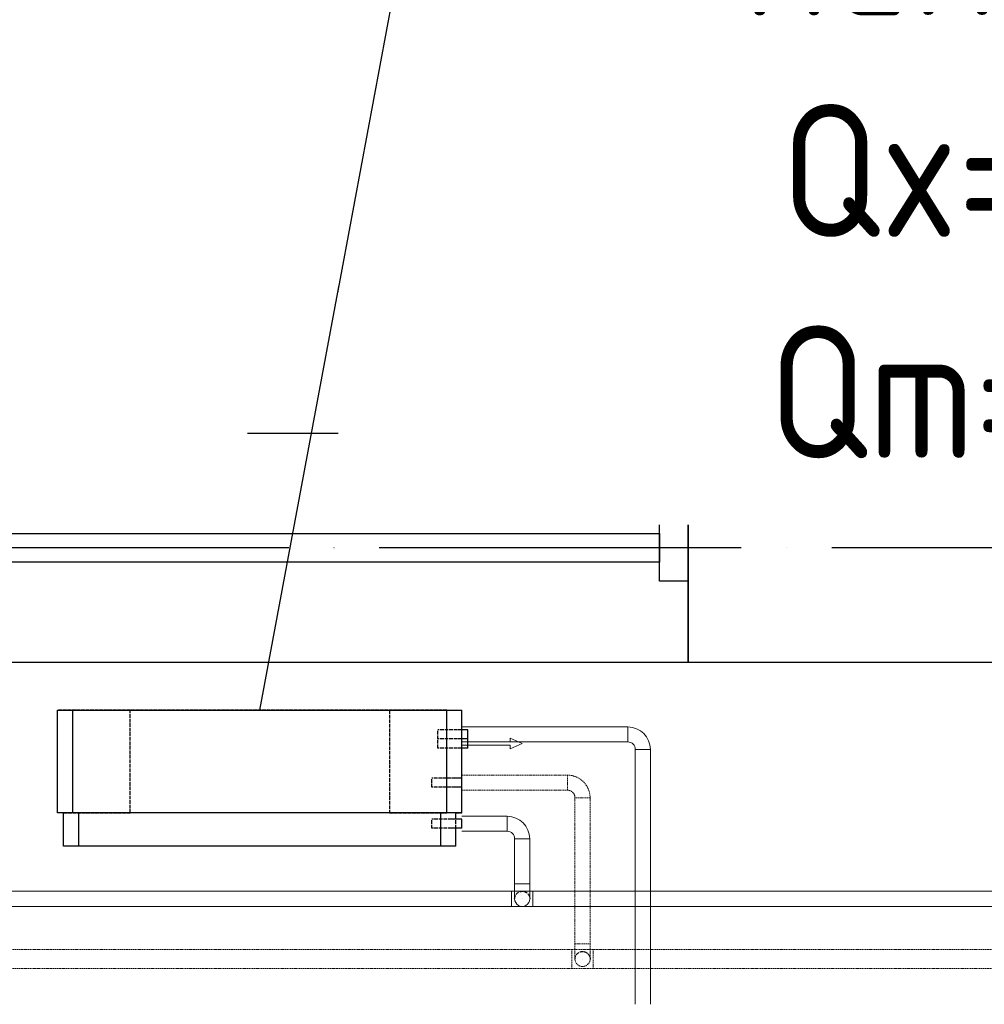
# Model space of a CAD drawing. Header units: millimetres. Extents: x 9824119 to 13672909, y -72394 to 462135.
# Tile 333 of 656: x 10177938 to 10179537, y 22569 to 24200. Entities that reach past the tile are written whole.
import ezdxf
from ezdxf import colors
from ezdxf.entities.mleader import LeaderData, LeaderLine
from ezdxf.math import Vec2, Vec3

# ---------------------------------------------------------------- set-up
doc = ezdxf.new("R2010")
doc.units = ezdxf.units.MM
for name, pattern in [('ACAD_ISO04W100', [30, 24, -3, 0, -3]), ('Hidden', [3, 2, -1]), ('UnderFloor', [7.5, 6, -1.5])]:
    doc.linetypes.add(name, pattern=pattern)
for name, color, linetype in [('MAGI_GENERAL', 7, 'Continuous'), ('PIPE-H1', 7, 'Continuous'), ('PIPE-H1-COMPONENT-', 7, 'Continuous')]:
    doc.layers.add(name, color=color, linetype=linetype)
doc.layers.add('Оси', color=1, linetype='ACAD_ISO04W100', lineweight=0)
doc.styles.add('ISOCPEUR', font='isocpeui.ttf')
doc.styles.add('СПДС', font='isocpeur.ttf')

# ---------------------------------------------------------------- blocks, each defined once
blk = doc.blocks.new('A$C20AA0F24')
at = {"color": 5}
for points in [[(-1878, 241.4), (-458, 241.4), (-458, 621.4), (-1878, 621.4)], [(-1830.5, 375.9), (-1830.5, 486.9), (-1878, 486.9), (-1878, 375.9)], [(-458, 375.9), (-458, 486.9), (-505.5, 486.9), (-505.5, 375.9)], [(-505.5, 407.7), (-505.5, 455.2), (-1830.5, 455.2), (-1830.5, 407.7)]]:
    blk.add_lwpolyline(points, close=True, dxfattribs=at)
blk = doc.blocks.new('вамвамамавмвмммм')
at = {"color": 253, "lineweight": 25}
blk.add_lwpolyline([(1596464.5, 1386564.6), (1595074.5, 1386564.6), (1595074.5, 1386944.6), (1596464.5, 1386944.6)], close=True, dxfattribs=at)
at = {"layer": 'Оси', "color": 18, "lineweight": 25, "ltscale": 25, "true_color": 0x000000}
blk.add_line((1608664.5, 1386754.6), (1571167, 1386754.6), dxfattribs=at)
at = {"color": 253, "lineweight": 25, "xscale": -1}
blk.add_blockref('A$C20AA0F24', (1593196.5, 1386323.2), dxfattribs=at)
blk = doc.blocks.new('_None')
blk = doc.blocks.new('*U3738')
at = {"layer": 'PIPE-H1', "color": 82, "linetype": 'Continuous', "lineweight": 20}
for p, q in [((10178753.3, 22755.8, 12.5), (10178788.3, 22755.8, 12.5)), ((10178753.3, 22730.8, 12.5), (10178788.3, 22730.8, 12.5))]:
    blk.add_line(p, q, dxfattribs=at)
at = {"layer": 'PIPE-H1', "color": 82, "linetype": 'Continuous', "lineweight": 20, "extrusion": (1, 0, 0)}
for centre in [(10178753.3, 22743.3, 12.5), (10178788.3, 22743.3, 12.5)]:
    blk.add_ellipse(centre, major_axis=(0, 12.5), ratio=1, start_param=0, end_param=3.141593, dxfattribs=at)
blk = doc.blocks.new('*U3739')
at = {"layer": 'PIPE-H1', "color": 82, "linetype": 'Continuous', "lineweight": 20}
for p, q in [((10178753.3, 22755.8, 12.5), (10175978.3, 22755.8, 12.5)), ((10178753.3, 22730.8, 12.5), (10175978.3, 22730.8, 12.5))]:
    blk.add_line(p, q, dxfattribs=at)
blk = doc.blocks.new('*U3740')
at = {"layer": 'PIPE-H1', "color": 7, "linetype": 'Continuous', "lineweight": -3}
for p, q in [((10178770.8, 22743.3, 285), (10178770.8, 22743.3, 284)), ((10178770.8, 22743.3, 35), (10178770.8, 22743.3, 34))]:
    blk.add_line(p, q, dxfattribs=at)
blk = doc.blocks.new('*U3741')
at = {"layer": 'PIPE-H1', "color": 82, "linetype": 'Continuous', "lineweight": 20, "extrusion": (0, 1, 0)}
blk.add_ellipse((10178770.8, 22768.3, 560), major_axis=(-12.5, 0), ratio=1, start_param=0, end_param=3.141593, dxfattribs=at)
at = {"layer": 'PIPE-H1', "color": 82, "linetype": 'Continuous', "lineweight": 20, "extrusion": (1, 0, 0)}
for centre in [(10178758.3, 22768.3, 535), (10178783.3, 22768.3, 535)]:
    blk.add_ellipse(centre, major_axis=(0, 0, 25), ratio=1, start_param=0, end_param=1.570796, dxfattribs=at)
at = {"layer": 'PIPE-H1', "color": 1, "linetype": 'UnderFloor', "lineweight": -3, "extrusion": (0, 0, -1)}
blk.add_ellipse((10178770.8, 22743.3, 535), major_axis=(-12.5, 0), ratio=1, start_param=0, end_param=3.141593, dxfattribs=at)
at = {"layer": 'PIPE-H1', "color": 82, "linetype": 'Continuous', "lineweight": 20, "extrusion": (0, 0, -1)}
blk.add_ellipse((10178770.8, 22743.3, 535), major_axis=(12.5, 0), ratio=1, start_param=0, end_param=3.141593, dxfattribs=at)
blk = doc.blocks.new('*U3742')
at = {"layer": 'PIPE-H1', "color": 82, "linetype": 'Continuous', "lineweight": 20}
for p, q in [((10178758.3, 22842.6, 560), (10178758.3, 22768.3, 560)), ((10178783.3, 22842.6, 560), (10178783.3, 22768.3, 560))]:
    blk.add_line(p, q, dxfattribs=at)
blk = doc.blocks.new('*U3743')
at = {"layer": 'PIPE-H1', "color": 82, "linetype": 'Continuous', "lineweight": 20}
for major_axis in [(37.5, 0), (12.5, 0)]:
    blk.add_ellipse((10178745.8, 22842.6, 560), major_axis=major_axis, ratio=1, start_param=0, end_param=1.570796, dxfattribs=at)
at = {"layer": 'PIPE-H1', "color": 82, "linetype": 'Continuous', "lineweight": 20, "extrusion": (-1, 0, 0)}
blk.add_ellipse((10178745.8, 22867.6, 560), major_axis=(0, -12.5), ratio=1, start_param=0, end_param=3.141593, dxfattribs=at)
at = {"layer": 'PIPE-H1', "color": 82, "linetype": 'Continuous', "lineweight": 20, "extrusion": (0, -1, 0)}
blk.add_ellipse((10178770.8, 22842.6, 560), major_axis=(12.5, 0), ratio=1, start_param=0, end_param=3.141593, dxfattribs=at)
blk = doc.blocks.new('*U3744')
at = {"layer": 'PIPE-H1', "color": 82, "linetype": 'Continuous', "lineweight": 20}
for p, q in [((10178670.8, 22880.1, 560), (10178745.8, 22880.1, 560)), ((10178670.8, 22855.1, 560), (10178745.8, 22855.1, 560))]:
    blk.add_line(p, q, dxfattribs=at)
blk = doc.blocks.new('*U3746')
at = {"layer": 'PIPE-H1', "color": 82, "linetype": 'Continuous', "lineweight": 20}
for p, q in [((10181563.3, 22755.8, 12.5), (10178788.3, 22755.8, 12.5)), ((10181563.3, 22730.8, 12.5), (10178788.3, 22730.8, 12.5))]:
    blk.add_line(p, q, dxfattribs=at)
blk = doc.blocks.new('*U3831')
at = {"layer": 'PIPE-H1', "color": 5, "linetype": 'Hidden', "lineweight": 20}
for p, q in [((10181663.3, 22659.6, 12.5), (10178888.3, 22659.6, 12.5)), ((10181663.3, 22627.6, 12.5), (10178888.3, 22627.6, 12.5))]:
    blk.add_line(p, q, dxfattribs=at)
blk = doc.blocks.new('*U3844')
at = {"layer": 'PIPE-H1', "color": 5, "linetype": 'Hidden', "lineweight": 20}
for p, q in [((10178853.3, 22659.6, 12.5), (10178888.3, 22659.6, 12.5)), ((10178853.3, 22627.6, 12.5), (10178888.3, 22627.6, 12.5))]:
    blk.add_line(p, q, dxfattribs=at)
at = {"layer": 'PIPE-H1', "color": 5, "linetype": 'Hidden', "lineweight": 20, "extrusion": (1, 0, 0)}
for centre in [(10178853.3, 22643.6, 12.5), (10178888.3, 22643.6, 12.5)]:
    blk.add_ellipse(centre, major_axis=(0, 16), ratio=1, start_param=0, end_param=3.141593, dxfattribs=at)
blk = doc.blocks.new('*U3845')
at = {"layer": 'PIPE-H1', "color": 5, "linetype": 'Hidden', "lineweight": 20}
for p, q in [((10178853.3, 22659.6, 12.5), (10176078.3, 22659.6, 12.5)), ((10178853.3, 22627.6, 12.5), (10176078.3, 22627.6, 12.5))]:
    blk.add_line(p, q, dxfattribs=at)
blk = doc.blocks.new('*U3846')
at = {"layer": 'PIPE-H1', "color": 7, "linetype": 'Continuous', "lineweight": -3}
for p, q in [((10178870.8, 22643.6, 300), (10178870.8, 22643.6, 299)), ((10178870.8, 22643.6, 50), (10178870.8, 22643.6, 49))]:
    blk.add_line(p, q, dxfattribs=at)
blk = doc.blocks.new('*U3847')
at = {"layer": 'PIPE-H1', "color": 5, "linetype": 'Hidden', "lineweight": 20, "extrusion": (0, 1, 0)}
blk.add_ellipse((10178870.8, 22668.6, 575), major_axis=(-12.5, 0), ratio=1, start_param=0, end_param=3.141593, dxfattribs=at)
at = {"layer": 'PIPE-H1', "color": 5, "linetype": 'Hidden', "lineweight": 20, "extrusion": (1, 0, 0)}
for centre in [(10178858.3, 22668.6, 550), (10178883.3, 22668.6, 550)]:
    blk.add_ellipse(centre, major_axis=(0, 0, 25), ratio=1, start_param=0, end_param=1.570796, dxfattribs=at)
at = {"layer": 'PIPE-H1', "color": 1, "linetype": 'UnderFloor', "lineweight": -3, "extrusion": (0, 0, -1)}
blk.add_ellipse((10178870.8, 22643.6, 550), major_axis=(-12.5, 0), ratio=1, start_param=0, end_param=3.141593, dxfattribs=at)
at = {"layer": 'PIPE-H1', "color": 5, "linetype": 'Hidden', "lineweight": 20, "extrusion": (0, 0, -1)}
blk.add_ellipse((10178870.8, 22643.6, 550), major_axis=(12.5, 0), ratio=1, start_param=0, end_param=3.141593, dxfattribs=at)
blk = doc.blocks.new('*U3848')
at = {"layer": 'PIPE-H1', "color": 5, "linetype": 'Hidden', "lineweight": 20}
for p, q in [((10178858.3, 22910.6, 575), (10178858.3, 22668.6, 575)), ((10178883.3, 22910.6, 575), (10178883.3, 22668.6, 575))]:
    blk.add_line(p, q, dxfattribs=at)
blk = doc.blocks.new('*U3849')
at = {"layer": 'PIPE-H1', "color": 5, "linetype": 'Hidden', "lineweight": 20}
for major_axis in [(37.5, 0), (12.5, 0)]:
    blk.add_ellipse((10178845.8, 22910.6, 575), major_axis=major_axis, ratio=1, start_param=0, end_param=1.570796, dxfattribs=at)
at = {"layer": 'PIPE-H1', "color": 5, "linetype": 'Hidden', "lineweight": 20, "extrusion": (-1, 0, 0)}
blk.add_ellipse((10178845.8, 22935.6, 575), major_axis=(0, -12.5), ratio=1, start_param=0, end_param=3.141593, dxfattribs=at)
at = {"layer": 'PIPE-H1', "color": 5, "linetype": 'Hidden', "lineweight": 20, "extrusion": (0, -1, 0)}
blk.add_ellipse((10178870.8, 22910.6, 575), major_axis=(12.5, 0), ratio=1, start_param=0, end_param=3.141593, dxfattribs=at)
blk = doc.blocks.new('*U3850')
at = {"layer": 'PIPE-H1', "color": 5, "linetype": 'Hidden', "lineweight": 20}
for p, q in [((10178670.8, 22948.1, 575), (10178845.8, 22948.1, 575)), ((10178670.8, 22923.1, 575), (10178845.8, 22923.1, 575))]:
    blk.add_line(p, q, dxfattribs=at)
blk = doc.blocks.new('*U3855')
at = {"layer": 'PIPE-H1', "color": 1, "linetype": 'Continuous', "lineweight": 20}
for p, q in [((10178958.3, 22990.6, 421), (10178958.3, 22568.6, 421)), ((10178983.3, 22990.6, 421), (10178983.3, 22568.6, 421))]:
    blk.add_line(p, q, dxfattribs=at)
blk = doc.blocks.new('*U3856')
at = {"layer": 'PIPE-H1', "color": 1, "linetype": 'Continuous', "lineweight": 20}
for major_axis in [(37.5, 0), (12.5, 0)]:
    blk.add_ellipse((10178945.8, 22990.6, 421), major_axis=major_axis, ratio=1, start_param=0, end_param=1.570796, dxfattribs=at)
at = {"layer": 'PIPE-H1', "color": 1, "linetype": 'Continuous', "lineweight": 20, "extrusion": (-1, 0, 0)}
blk.add_ellipse((10178945.8, 23015.6, 421), major_axis=(0, -12.5), ratio=1, start_param=0, end_param=3.141593, dxfattribs=at)
at = {"layer": 'PIPE-H1', "color": 1, "linetype": 'Continuous', "lineweight": 20, "extrusion": (0, -1, 0)}
blk.add_ellipse((10178970.8, 22990.6, 421), major_axis=(12.5, 0), ratio=1, start_param=0, end_param=3.141593, dxfattribs=at)
blk = doc.blocks.new('*U3857')
at = {"layer": 'PIPE-H1', "color": 1, "linetype": 'Continuous', "lineweight": 20}
for p, q in [((10178670.8, 23028.1, 421), (10178945.8, 23028.1, 421)), ((10178670.8, 23003.1, 421), (10178945.8, 23003.1, 421))]:
    blk.add_line(p, q, dxfattribs=at)
blk = doc.blocks.new('*U4093')
at = {"layer": 'PIPE-H1-COMPONENT-', "color": 7, "linetype": 'Continuous', "lineweight": -3}
blk.add_line((10178670.8, 23015.6, 421), (10178670.8, 23015.6, 420), dxfattribs=at)
blk = doc.blocks.new('*U4094')
at = {"layer": 'PIPE-H1-COMPONENT-', "color": 11, "linetype": 'Continuous', "lineweight": 20}
for p, q in [((10178750.8, 23003.6, 360), (10178670.8, 23003.6, 360)), ((10178670.8, 23003.6, 360), (10178670.8, 22997.6, 360)), ((10178770.8, 23000.6, 360), (10178750.8, 23009.6, 360)), ((10178750.8, 23009.6, 360), (10178750.8, 23003.6, 360)), ((10178750.8, 22991.6, 360), (10178770.8, 23000.6, 360)), ((10178670.8, 22997.6, 360), (10178750.8, 22997.6, 360)), ((10178750.8, 22997.6, 360), (10178750.8, 22991.6, 360))]:
    blk.add_line(p, q, dxfattribs=at)
at = {"layer": 'PIPE-H1-COMPONENT-', "color": 11, "linetype": 'Continuous', "lineweight": 20, "extrusion": (1, 0, 0)}
blk.add_circle((23000.6, 360, 10178670.8), 7.5, dxfattribs=at)
blk = doc.blocks.new('*U4095')
at = {"layer": 'MAGI_GENERAL', "color": 1, "linetype": 'UnderFloor', "lineweight": -3}
for p, q in [((10178120.8, 23055.6, 100), (10178000.8, 23055.6, 100)), ((10178000.8, 23055.6, 100), (10178000.8, 23055.6)), ((10178645.8, 23055.6, 100), (10178000.8, 23055.6, 100)), ((10178000.8, 23055.6, 100), (10178000.8, 23055.6, 535.5)), ((10178120.8, 22885.6, 100), (10178120.8, 23055.6, 100)), ((10178120.8, 23055.6, 100), (10178120.8, 23055.6)), ((10178550.8, 23055.6, 100), (10178550.8, 22885.6, 100)), ((10178645.8, 23055.6, 100), (10178550.8, 23055.6, 100)), ((10178550.8, 23055.6, 100), (10178550.8, 23055.6)), ((10178670.8, 22993.1, 100), (10178670.8, 23055.6, 100)), ((10178670.8, 23055.6, 100), (10178670.8, 23055.6)), ((10178670.8, 23055.6, 535.5), (10178670.8, 23055.6, 100)), ((10178670.8, 22993.1, 100), (10178670.8, 23055.6, 100)), ((10178670.8, 23023.1, 421), (10178630.8, 23023.1, 421)), ((10178670.8, 23008.1, 421), (10178630.8, 23008.1, 421)), ((10178670.8, 22993.1, 360), (10178630.8, 22993.1, 360)), ((10178660.4, 22943.1, 575), (10178620.8, 22943.1, 575)), ((10178670.8, 22928.1, 100), (10178670.8, 22943.1, 100)), ((10178670.8, 22928.1, 535.5), (10178670.8, 22943.1, 535.5)), ((10178670.8, 22928.1, 100), (10178670.8, 22943.1, 100)), ((10178660.4, 22928.1, 575), (10178620.8, 22928.1, 575)), ((10178000.8, 22885.6, 100), (10178000.8, 22885.6)), ((10178000.8, 22885.6, 535.5), (10178000.8, 22885.6, 100)), ((10178635.8, 22885.6, 100), (10178010.8, 22885.6, 100)), ((10178010.8, 22885.6, 100), (10178010.8, 22885.6, 535.5)), ((10178010.8, 22885.6, 535.5), (10178025.8, 22885.6, 586.2)), ((10178010.8, 22885.6, 100), (10178120.8, 22885.6, 100)), ((10178010.8, 22885.6, 100), (10178035.8, 22885.6, 100)), ((10178120.8, 22885.6, 100), (10178120.8, 22885.6)), ((10178550.8, 22885.6, 100), (10178635.8, 22885.6, 100)), ((10178550.8, 22885.6, 100), (10178550.8, 22885.6)), ((10178635.8, 22885.6, 620), (10178645.8, 22885.6, 586.2)), ((10178660.8, 22885.6, 535.5), (10178660.8, 22885.6, 100)), ((10178660.8, 22860.1, 100), (10178660.8, 22885.6, 100)), ((10178660.8, 22885.6, 100), (10178670.8, 22885.6, 100)), ((10178660.8, 22885.6, 100), (10178670.8, 22885.6, 100)), ((10178670.8, 22885.6, 100), (10178670.8, 22885.6)), ((10178670.8, 22885.6, 100), (10178670.8, 22885.6, 535.5)), ((10178653.6, 22875.1, 560), (10178620.8, 22875.1, 560)), ((10178660.8, 22860.1, 535.5), (10178660.8, 22875.1, 535.5)), ((10178653.6, 22860.1, 560), (10178620.8, 22860.1, 560)), ((10178010.8, 22830.6, 535.5), (10178010.8, 22830.6, 100)), ((10178660.8, 22830.6, 100), (10178660.8, 22830.6, 535.5))]:
    blk.add_line(p, q, dxfattribs=at)
at = {"layer": 'MAGI_GENERAL', "color": 7, "linetype": 'Continuous', "lineweight": -3}
for p, q in [((10178000.8, 22885.6, 535.5), (10178000.8, 23055.6, 535.5)), ((10178000.8, 23055.6, 535.5), (10178025.8, 23055.6, 630)), ((10178025.8, 22885.6, 630), (10178025.8, 23055.6, 630)), ((10178025.8, 23055.6, 630), (10178645.8, 23055.6, 630)), ((10178645.8, 22885.6, 630), (10178645.8, 23055.6, 630)), ((10178645.8, 23055.6, 630), (10178670.8, 23055.6, 535.5)), ((10178670.8, 22943.1, 535.5), (10178670.8, 23055.6, 535.5)), ((10178680.8, 23023.1, 421), (10178670.8, 23023.1, 421)), ((10178680.8, 23008.1, 421), (10178670.8, 23008.1, 421)), ((10178680.8, 22993.1, 360), (10178670.8, 22993.1, 360)), ((10178670.8, 22943.1, 575), (10178660.4, 22943.1, 575)), ((10178670.8, 22928.1, 575), (10178660.4, 22928.1, 575)), ((10178670.8, 22885.6, 535.5), (10178670.8, 22928.1, 535.5)), ((10178025.8, 22885.6, 630), (10178000.8, 22885.6, 535.5)), ((10178010.8, 22830.6, 535.5), (10178010.8, 22885.6, 535.5)), ((10178645.8, 22885.6, 630), (10178025.8, 22885.6, 630)), ((10178035.8, 22830.6, 620), (10178035.8, 22885.6, 620)), ((10178635.8, 22830.6, 620), (10178635.8, 22885.6, 620)), ((10178670.8, 22885.6, 535.5), (10178645.8, 22885.6, 630)), ((10178660.8, 22875.1, 535.5), (10178660.8, 22885.6, 535.5)), ((10178670.8, 22875.1, 560), (10178653.6, 22875.1, 560)), ((10178670.8, 22860.1, 560), (10178653.6, 22860.1, 560)), ((10178660.8, 22830.6, 535.5), (10178660.8, 22860.1, 535.5)), ((10178035.8, 22830.6, 620), (10178010.8, 22830.6, 535.5)), ((10178635.8, 22830.6, 620), (10178035.8, 22830.6, 620)), ((10178660.8, 22830.6, 535.5), (10178635.8, 22830.6, 620))]:
    blk.add_line(p, q, dxfattribs=at)
at = {"layer": 'MAGI_GENERAL', "color": 1, "linetype": 'UnderFloor', "lineweight": -3, "extrusion": (-1, 0, 0)}
for centre in [(10178630.8, 23015.6, 421), (10178630.8, 23000.6, 360), (10178620.8, 22935.6, 575), (10178620.8, 22867.6, 560)]:
    blk.add_ellipse(centre, major_axis=(0, -7.5), ratio=1, start_param=0, end_param=3.141593, dxfattribs=at)
at = {"layer": 'MAGI_GENERAL', "color": 7, "linetype": 'Continuous', "lineweight": -3, "extrusion": (-1, 0, 0)}
for centre in [(10178680.8, 23015.6, 421), (10178680.8, 23000.6, 360), (10178670.8, 22935.6, 575), (10178670.8, 22867.6, 560)]:
    blk.add_ellipse(centre, major_axis=(0, -7.5), ratio=1, start_param=0, end_param=3.141593, dxfattribs=at)

msp = doc.modelspace()

# ---------------------------------------------------------------- block references
msp.add_blockref('вамвамамавмвмммм', (8583971.2, -1363429.7))
at = {"layer": 'PIPE-H1'}
for name in ['*U3857', '*U3856', '*U3855', '*U3850', '*U3849', '*U3848', '*U3744', '*U3743', '*U3742', '*U3739', '*U3738', '*U3741', '*U3746', '*U3740', '*U3845', '*U3844', '*U3847', '*U3831', '*U3846']:
    msp.add_blockref(name, (0, 0), dxfattribs=at)
at = {"layer": 'PIPE-H1-COMPONENT-'}
for name in ['*U4093', '*U4094']:
    msp.add_blockref(name, (0, 0), dxfattribs=at)

# ---------------------------------------------------------------- next in the draw order: leaders
at = {"color": 5, "lineweight": 25, "ltscale": 15}
ml = msp.add_multileader_mtext('Standard', dxfattribs=at)
ml.set_content('{\\fGOST Common|b0|i0|c204|p34;\\W0.9;\\C256;Фанкойл напольный Qx=1,6kBm Qm=2,1kBm}', color=14, style='СПДС')
ml.set_leader_properties()
ml.set_arrow_properties(name='NONE')
ml.build(insert=Vec2(0, 0))
ml.multileader.update_dxf_attribs({"text_left_attachment_type": 6, "text_right_attachment_type": 6, "dogleg_length": 0.36, "arrow_head_size": 100})
ctx = ml.context
ctx.base_point, ctx.char_height, ctx.arrow_head_size, ctx.plane_origin = Vec3(10175801.3, 24529.4, 630), 220, 100, Vec3(10165314, 37750.5, 630)
ctx.left_attachment, ctx.right_attachment, ctx.text_align_type = 6, 6, 1
notes = []
notes.append((ctx, [(1, (1, 1, 0), (10175801, 24529.4, 630), (1, 0), 0.36, [(1, [(10175525.8, 23055.6, 630)], 0, [])])]))
ctx.mtext.insert, ctx.mtext.width, ctx.mtext.defined_height, ctx.mtext.alignment, ctx.mtext.flow_direction = Vec3(10176985.6, 24793.4, 630), 2438.932, 630, 2, 5
ctx.mtext.has_bg_fill, ctx.mtext.bg_color, ctx.mtext.bg_scale_factor, ctx.mtext.bg_transparency, ctx.mtext.use_window_bg_color = 1, -1027028792, 1.5, 0, 1
ml = msp.add_multileader_mtext('Standard', dxfattribs=at)
ml.set_content('{\\fGOST Common|b0|i0|c204|p34;\\W0.9;\\C256;Фанкойл напольный Qx=1,6kBm Qm=2,1kBm}', color=14, style='СПДС')
ml.set_leader_properties()
ml.set_arrow_properties(name='NONE')
ml.build(insert=Vec2(0, 0))
ml.multileader.update_dxf_attribs({"text_left_attachment_type": 6, "text_right_attachment_type": 6, "dogleg_length": 0.36, "arrow_head_size": 100})
ctx = ml.context
ctx.base_point, ctx.char_height, ctx.arrow_head_size, ctx.plane_origin = Vec3(10178611.3, 24529.4, 630), 220, 100, Vec3(10168124, 37750.5, 630)
ctx.left_attachment, ctx.right_attachment, ctx.text_align_type = 6, 6, 1
notes.append((ctx, [(1, (1, 1, 0), (10178611, 24529.4, 630), (1, 0), 0.36, [(1, [(10178335.8, 23055.6, 630)], 0, [])])]))
ctx.mtext.insert, ctx.mtext.width, ctx.mtext.defined_height, ctx.mtext.alignment, ctx.mtext.flow_direction = Vec3(10179795.6, 24793.4, 630), 2438.932, 630, 2, 5
ctx.mtext.has_bg_fill, ctx.mtext.bg_color, ctx.mtext.bg_scale_factor, ctx.mtext.bg_transparency, ctx.mtext.use_window_bg_color = 1, -1027028792, 1.5, 0, 1
for ctx, leaders in notes:
    for number, flags, end, landing, length, lines in leaders:
        leader = LeaderData()
        leader.index, (leader.has_last_leader_line, leader.has_dogleg_vector, leader.attachment_direction) = number, flags
        leader.last_leader_point, leader.dogleg_vector, leader.dogleg_length = Vec3(end), Vec3(landing), length
        for number, points, colour, breaks in lines:
            line = LeaderLine()
            line.index, line.vertices, line.color, line.breaks = number, Vec3.list(points), colors.encode_raw_color(colour), breaks
            leader.lines.append(line)
        ctx.leaders.append(leader)

# ---------------------------------------------------------------- next in the draw order: block references
at = {"layer": 'MAGI_GENERAL'}
msp.add_blockref('*U4095', (0, 0), dxfattribs=at)

# ---------------------------------------------------------------- next in the draw order: texts
at = {"char_height": 300, "attachment_point": 1, "style": 'ISOCPEUR'}
for s, insert, width in [('\\pi13638.10589;{\\fISOCPEUR|b0|i0|c204|p34;\\H1.66667x;\\L\\C7;\\P\\pi10874.35036;\\H1.1x;Общие указания\\l\\P\\pi13638.10589;\\P\\pi-900,l1200,t1200;\\H0.72727x;1.^IПроект выполнен на основании задания заказчика и задания на проектирование архитектурно-строительных чертежей.\\P2.^IПроект соответствует действующим нормам :\\P\\pl900,t900;\\fSymbol|b0|i0|c2|p18;·^I\\fISOCPEUR|b0|i0|c204|p34;КМК 2. 04.05-97* "Отопление, вентиляция и кондиционирование воздуха".\\P\\fSymbol|b0|i0|c2|p18;·^I\\fISOCPEUR|b0|i0|c204|p34;ШНК 2.08.02-09* "Общественные здания и сооружение" \\P\\fSymbol|b0|i0|c2|p18;·^I\\fISOCPEUR|b0|i0|c204|p34;КМК 2.01.01-94 "Климатические и физико-геологические данные для проектирования".\\P\\fSymbol|b0|i0|c2|p18;·^I\\fISOCPEUR|b0|i0|c204|p34;КМК 2.01.04-97* "Строительная теплотехника".\\P\\fSymbol|b0|i0|c2|p18;·^I\\fISOCPEUR|b0|i0|c204|p34;ГОСТ 21.602-2003 "Правила выполнения рабочей документации отопления, вентиляции и кондиционирования".\\P\\fSymbol|b0|i0|c2|p18;·^I\\fISOCPEUR|b0|i0|c204|p34;ШНК \\fISOCPEUR|b0|i0|c186|p34;2.01.02-04\\fISOCPEUR|b0|i0|c204|p34; - \\fISOCPEUR|b0|i0|c186|p34;"\\fISOCPEUR|b0|i0|c204|p34;Пожарная безопасность зданий и сооружений\\fISOCPEUR|b0|i0|c186|p34;"\\fISOCPEUR|b0|i0|c204|p34;;\\P\\pl1200,t1200;3.^I  Расчетные параметры наружного воздуха для проектирования отопления, вентиляции и кондиционирования воздуха приняты по КМК 2.01.01-94.\\P\\pi-300,l300,tz;      Для проектирования отопления, вентиляции и кондиционирования воздуха: \\P\\pl1500,t1500;-^IХолодный  период  года Тн\\fISOCPEUR|b0|i0|c186|p34;=-14.0°C\\fISOCPEUR|b0|i0|c204|p34;; I=-12,4 кДж/кг (Парам. Б);\\P-^IТеплый  период  года Тн=33°C; I=55,7 кДж/кг  (Парам. А);\\P-^IТеплый  период  года Тн=37,5°C; I=65,2 кДж/кг (Парам. Б);\\P-^IСкорость ветра  - V=1,6 м/сек - холодный период;\\P-^IСкорость ветра  - V=1,9 м/сек - теплый  период;\\P-^IПродолжительность отопительного периода  Zот.пер.=129суток;\\P-^IСредняя температура отопительного периода  tот.пер.=2,7°C;\\P-^IБарометрическое давление в районе строительства Рбар=950 Гпа.\\P\\pi600,l0,tz;\\P\\pi11458.1097;\\LТЕПЛОСНАБЖЕНИЕ\\P\\pi13638.10589;\\l\\P\\pi0;\\C0;В качестве источника тепла выбран установленный во дворе здания тепловой насос, рассчитанный на работу в температурном режиме 40–30 °C.^J^JСистема отопления спроектирована как двухтрубная, в ней используются напольный фанкойл.\\P^JОсновным источником тепла является тепловой насос. \\P^JОсновное охлаждение осуществляется с помощью\\Pтепловых насосов. Для отвода конденсата, образующегося в фанкойлах, предусмотрены дренажные трубы. Основные водосточные и обратные трубы выполнены из полипропилена. \\P\\pi600;^JОсновные подающие и обратные трубы выполнены из полипропилена. Слив воды из системы осуществляется через регулировочный узел. Для снижения теплопотерь через трубы выполнены работы по теплоизоляции.\\C7; \\P\\pi12278.10827;\\LОТОПЛЕНИЕ\\l\\P\\pi0;  Для достижения  комфортных условий в зимнее время и компенсации теплопотерь в помещениях установлены \\C0;фанкойл\\C7;ы обеспечивающие в помещениях нормируемую температуру воздуха:\\P\\pi-300,l1500,t1500;-^IКабинет врача +20°C.\\P-^IЗал       +22°C.\\P-^IФизиотерапия     +21°C.\\P\\pi0,l0,tz;   На каждом приборе предусматривается устанавка термостатического клапана и запорного крана. Рекомендуется применить трубопроводы стабильные полипропиленовые. Система теплоснабжения \\C0;фанкойл\\C7;ов двухтрубная с принудительной циркуляцией, горизонтальная. Удаление воздуха осуществляется из воздухоспускных кранов установленных в \\C0;фанкойл\\C7;ах. Все монтажные и наладочные работы проводить в соответствии с нормативными документами и инструкциям фирм-изготовителя.}', (9986122.2, 27067.1), 27276.212), ('{\\fISOCPEUR|b0|i0|c204|p34;\\C7;^I\\A1;\\L\\P\\pi10515.36534;\\H1.33333x;ВЕНТИЛЯЦИЯ\\P\\pi0;\\l^IВ здании предусмотрена приточно-вытяжная вентиляция с естественным и \\Pмеханическим побуждением, для функционально различных и конструктивно раздельных групп \\Pпомещений.   ^I  \\P^IТакже предусматривается естественная вентиляция с удалением и поступлением воздуха через окна и двери.\\P^IУдаление воздуха из помещений производится с помощью вытяжных решеток.\\P^IМатериал воздуховодов - тонколистовая оцинкованная сталь по ГОСТ 14918-80.\\P^IВоздуховоды систем вытяжной вентиляции выполняются класса "Н" (нормально плотный).\\P^IМонтаж систем вентиляции выполнить в соответствии с \\A0;КМК 3.05.01.-9\\A1;7\\P\\A0;\\L\\P\\pi12075.36144;\\P\\pi7995.37164;ПРИМЕЧАНИЯ (ТЕПЛОСНАБЖЕНИЕ)\\P\\pi-900,l900,t900;\\l1.^IЧертеж читать совместно со спецификацией и с другими разделами проекта.\\P2.^IМонтаж оборудования и трубопроводов производить в соответствии с местными \\P\\pi0;действующими нормами и правилами, и требованиями завода-изготовителя оборудования.\\P\\pi-900;3.^IТрубопроводы системы теплоснабжения радиаторов приняты полипропиленовыми.\\P4.^IНа планах и схемах указаны наружный диаметр и толщина стенки полипропиленовых \\P\\pi0;трубопроводов.\\P\\pi-900;5.^IПриборы и трубопроводы нанесены условно.\\P6.^IУклон трубопроводов выполнить согласно схемам в сторону ближайшего вертикального \\P\\pi0;стояка.\\P\\pi-900;7.^IВсе отметки указаны от уровня пола этажа. \\P8.^IКрепить трубу в штробе каждые 2 метра.\\P9.^IТрубопроводы отопления, прокладываемые в полу покрыть трубчатой тепловой изоляцией \\P\\pi0;из вспученного полителена "Isocom" толщиной 9 мм.\\P\\pi-900;10.^IДиаметры запорно-регулирующей арматуры и фильтров соответствуют диаметру \\P\\pi0;трубопроводов, если не указано иное.\\P\\pi3390,l600,tz;\\P\\pi5455.37799,l0;\\LПРИМЕЧАНИЯ (ВЕНТИЛЯЦИЯ И КОНДИЦИОНИРОВАНИЕ)\\l\\P\\pi-900,l900,t900;1.^IВентиляционные системы показаны условно.\\P2.^IЧертеж читать совместно со спецификацией и остальными разделами проекта \\P3.^IВсе неплотности при пересечении инженерными коммуникациями огнестойких стен, \\P\\pi0;перекрытий и перегородок заделать материалами, соответствующими по степени \\Pогнестойкости пересекаемым ограждениям.\\P\\pi-900;4.^IВ сан-узлах двери не оборудованные переточными решетками, предусмотреть с \\P\\pi0;подрезкой дверного полотна, высота щели не менее 20 мм. Если конструкция дверей не \\Pпозволяет предусмотреть щели в нижней части, то необходимо выполнить установку \\Pжалюзийной решетки в нижней половине двери.\\P\\pi-900;5.^IРазместить все приборы для измерения температуры, давления и скорости потока в \\P\\pi0;доступных местах с прямыми секциями труб или воздуховодов наверху или внизу, \\Pсогласно рекомендациям завода изготовителя для точности показаний.\\P\\pi-900;6.^IУстановить расположение диффузоров, отдушин и вентиляционных решеток согласно \\P\\pi0;архитектурным планам потолка, освещения и другим деталям/узлам потолка и \\Pвыполнить незначительные изменения для обеспечения соответствия.\\P\\pi-900;7.^IМонтаж оборудования выполнить в соответствии с местными нормами и правилами, а \\P\\pi0;так же требованиями завода-изготовителя оборудования \\P\\pi-900;8.^IВсе отметки оборудований даны от пола этажа.\\P}', (10015733.6, 26003.4), 24350.724)]:
    msp.add_mtext(s, dxfattribs=dict(at, insert=insert, width=width))

doc.saveas('drawing.dxf')
